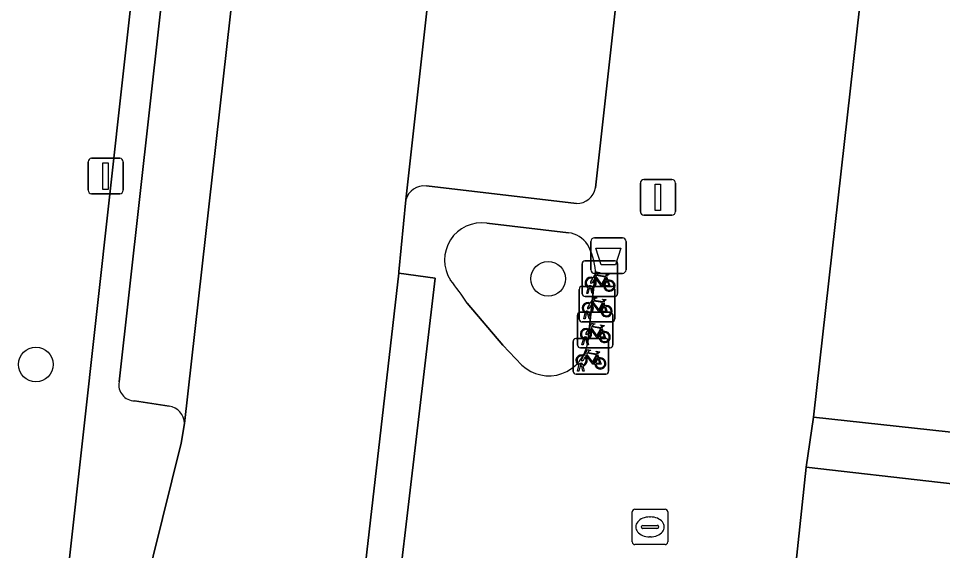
# Model space of a CAD drawing. Extents: x 162026 to 163502, y 387295 to 388169.
# Drawn here: x 162257.3 to 162283.34, y 387580.71 to 387595.71 of the extents above; entities that cross this region are included whole.
import ezdxf

# ---------------------------------------------------------------- set-up
doc = ezdxf.new("R2010")
doc.units = 0
for name, color, linetype in [('IMGEO_Afvalbak', 7, 'Continuous'), ('IMGEO_Berm_groen', 7, 'Continuous'), ('IMGEO_Boom', 7, 'Continuous'), ('IMGEO_Fietsenrek', 7, 'Continuous'), ('IMGEO_Groenvoorziening', 7, 'Continuous'), ('IMGEO_Lichtmast', 7, 'Continuous'), ('IMGEO_Pand', 7, 'Continuous'), ('IMGEO_Parkeervlak_open', 7, 'Continuous'), ('IMGEO_Rijbaan_lokaal_gesloten', 7, 'Continuous'), ('IMGEO_Rijbaan_lokaal_open', 7, 'Continuous'), ('IMGEO_Rioolput', 7, 'Continuous'), ('IMGEO_Voetpad_gesloten', 7, 'Continuous'), ('IMGEO_Voetpad_open', 7, 'Continuous')]:
    doc.layers.add(name, color=color, linetype=linetype)

msp = doc.modelspace()

# ---------------------------------------------------------------- linework, layer by layer
at = {"layer": 'IMGEO_Afvalbak'}
for p, q in [((162273.531, 387589.525), (162274.321, 387589.525)), ((162274.321, 387589.525), (162273.531, 387589.525)), ((162273.431, 387588.625), (162273.431, 387589.425)), ((162273.431, 387589.425), (162273.431, 387588.625)), ((162274.421, 387589.425), (162274.421, 387588.625)), ((162274.421, 387588.625), (162274.421, 387589.425)), ((162274.321, 387588.525), (162273.531, 387588.525)), ((162273.531, 387588.525), (162274.321, 387588.525))]:
    msp.add_line(p, q, dxfattribs=at)
msp.add_lwpolyline([(162273.574, 387589.239), (162274.278, 387589.239), (162274.129, 387588.769), (162273.723, 387588.769), (162273.574, 387589.239)], dxfattribs=at)
for centre, start, end in [((162273.531, 387589.425), 90, 180), ((162273.531, 387589.425), 90, 180), ((162274.321, 387589.425), 0, 90), ((162274.321, 387589.425), 360, 90), ((162273.531, 387588.625), 180, 270), ((162273.531, 387588.625), 180, 270), ((162274.321, 387588.625), 270, 0), ((162274.321, 387588.625), 270, 0)]:
    msp.add_arc(centre, 0.1, start, end, dxfattribs=at)
at = {"layer": 'IMGEO_Berm_groen'}
msp.add_lwpolyline([(162257.966, 387573.542), (162261.02, 387601.114)], dxfattribs=at)
at = {"layer": 'IMGEO_Boom'}
for centre in [(162272.225, 387588.373), (162257.786, 387585.957)]:
    msp.add_circle(centre, 0.489, dxfattribs=at)
at = {"layer": 'IMGEO_Fietsenrek'}
for p, q in [((162273.185, 387587.951), (162273.185, 387588.792)), ((162273.185, 387588.792), (162273.185, 387587.951)), ((162273.26, 387588.876), (162274.101, 387588.876)), ((162274.101, 387588.876), (162273.26, 387588.876)), ((162274.185, 387588.801), (162274.185, 387587.96)), ((162274.185, 387587.96), (162274.185, 387588.801)), ((162273.872, 387588.425), (162273.908, 387588.33)), ((162273.104, 387587.233), (162273.104, 387588.074)), ((162273.104, 387588.074), (162273.104, 387587.233)), ((162273.179, 387588.158), (162274.02, 387588.158)), ((162274.02, 387588.158), (162273.179, 387588.158)), ((162273.312, 387587.96), (162273.351, 387588.12)), ((162273.346, 387587.96), (162273.312, 387587.96)), ((162273.381, 387588.108), (162273.346, 387587.96)), ((162273.423, 387588.132), (162273.422, 387588.136)), ((162273.464, 387587.96), (162273.43, 387588.102)), ((162273.454, 387588.143), (162273.455, 387588.136)), ((162273.462, 387588.106), (162273.497, 387587.96)), ((162273.497, 387587.96), (162273.464, 387587.96)), ((162274.104, 387588.083), (162274.104, 387587.242)), ((162274.104, 387587.242), (162274.104, 387588.083)), ((162274.11, 387587.876), (162273.269, 387587.876)), ((162273.269, 387587.876), (162274.11, 387587.876)), ((162273.791, 387587.707), (162273.827, 387587.612)), ((162273.127, 387587.429), (162273.968, 387587.429)), ((162273.968, 387587.429), (162273.127, 387587.429)), ((162273.342, 387587.414), (162273.341, 387587.418)), ((162273.373, 387587.425), (162273.374, 387587.418)), ((162273.052, 387586.504), (162273.052, 387587.345)), ((162273.052, 387587.345), (162273.052, 387586.504)), ((162274.029, 387587.158), (162273.188, 387587.158)), ((162273.188, 387587.158), (162274.029, 387587.158)), ((162273.231, 387587.242), (162273.27, 387587.402)), ((162273.265, 387587.242), (162273.231, 387587.242)), ((162273.3, 387587.39), (162273.265, 387587.242)), ((162273.383, 387587.242), (162273.349, 387587.384)), ((162273.381, 387587.388), (162273.416, 387587.242)), ((162273.416, 387587.242), (162273.383, 387587.242)), ((162274.052, 387587.354), (162274.052, 387586.513)), ((162274.052, 387586.513), (162274.052, 387587.354)), ((162273.739, 387586.978), (162273.775, 387586.883)), ((162273.004, 387586.686), (162273.845, 387586.686)), ((162273.845, 387586.686), (162273.004, 387586.686)), ((162273.179, 387586.513), (162273.218, 387586.673)), ((162273.248, 387586.661), (162273.213, 387586.513)), ((162273.29, 387586.685), (162273.289, 387586.689)), ((162273.331, 387586.513), (162273.297, 387586.655)), ((162273.321, 387586.696), (162273.322, 387586.689)), ((162273.329, 387586.659), (162273.364, 387586.513)), ((162272.929, 387585.761), (162272.929, 387586.602)), ((162272.929, 387586.602), (162272.929, 387585.761)), ((162273.977, 387586.429), (162273.136, 387586.429)), ((162273.136, 387586.429), (162273.977, 387586.429)), ((162273.213, 387586.513), (162273.179, 387586.513)), ((162273.364, 387586.513), (162273.331, 387586.513)), ((162273.929, 387586.611), (162273.929, 387585.77)), ((162273.929, 387585.77), (162273.929, 387586.611)), ((162273.616, 387586.235), (162273.652, 387586.14)), ((162273.056, 387585.77), (162273.095, 387585.93)), ((162273.125, 387585.918), (162273.09, 387585.77)), ((162273.167, 387585.942), (162273.166, 387585.946)), ((162273.208, 387585.77), (162273.174, 387585.912)), ((162273.198, 387585.953), (162273.199, 387585.946)), ((162273.206, 387585.916), (162273.241, 387585.77)), ((162273.854, 387585.686), (162273.013, 387585.686)), ((162273.013, 387585.686), (162273.854, 387585.686)), ((162273.09, 387585.77), (162273.056, 387585.77)), ((162273.241, 387585.77), (162273.208, 387585.77))]:
    msp.add_line(p, q, dxfattribs=at)
for points in [[(162273.498, 387588.402), (162273.593, 387588.566), (162273.679, 387588.552), (162273.681, 387588.543), (162273.625, 387588.532), (162273.598, 387588.487), (162273.854, 387588.446)], [(162273.841, 387588.421), (162273.584, 387588.462), (162273.567, 387588.433), (162273.734, 387588.213), (162273.841, 387588.421)], [(162273.854, 387588.446), (162273.879, 387588.495), (162273.873, 387588.499), (162273.85, 387588.503), (162273.838, 387588.51), (162273.837, 387588.513), (162273.839, 387588.518), (162273.934, 387588.503), (162273.936, 387588.493), (162273.926, 387588.48), (162273.914, 387588.474), (162273.9, 387588.48), (162273.872, 387588.425)], [(162273.519, 387588.35), (162273.467, 387588.26), (162273.427, 387588.235), (162273.428, 387588.282), (162273.483, 387588.376)], [(162273.794, 387588.158), (162273.744, 387588.158), (162273.553, 387588.409), (162273.534, 387588.377)], [(162273.889, 387588.323), (162273.859, 387588.4), (162273.75, 387588.182), (162273.793, 387588.182)], [(162273.823, 387588.182), (162273.943, 387588.181), (162273.899, 387588.295)], [(162273.919, 387588.302), (162273.974, 387588.157), (162273.824, 387588.157)], [(162273.417, 387587.684), (162273.512, 387587.848), (162273.598, 387587.834), (162273.6, 387587.825), (162273.544, 387587.814), (162273.517, 387587.769), (162273.773, 387587.728)], [(162273.713, 387587.44), (162273.663, 387587.44), (162273.472, 387587.691), (162273.453, 387587.659)], [(162273.76, 387587.703), (162273.503, 387587.744), (162273.486, 387587.715), (162273.653, 387587.495), (162273.76, 387587.703)], [(162273.808, 387587.605), (162273.778, 387587.682), (162273.669, 387587.464), (162273.712, 387587.464)], [(162273.773, 387587.728), (162273.798, 387587.777), (162273.792, 387587.781), (162273.769, 387587.785), (162273.757, 387587.792), (162273.756, 387587.795), (162273.758, 387587.8), (162273.853, 387587.785), (162273.855, 387587.775), (162273.845, 387587.762), (162273.833, 387587.756), (162273.819, 387587.762), (162273.791, 387587.707)], [(162273.438, 387587.632), (162273.386, 387587.542), (162273.346, 387587.517), (162273.347, 387587.564), (162273.402, 387587.658)], [(162273.742, 387587.464), (162273.862, 387587.463), (162273.818, 387587.577)], [(162273.838, 387587.584), (162273.893, 387587.439), (162273.743, 387587.439)], [(162273.386, 387586.903), (162273.334, 387586.813), (162273.294, 387586.788), (162273.295, 387586.835), (162273.35, 387586.929)], [(162273.365, 387586.955), (162273.46, 387587.119), (162273.546, 387587.105), (162273.548, 387587.096), (162273.492, 387587.085), (162273.465, 387587.04), (162273.721, 387586.999)], [(162273.661, 387586.711), (162273.611, 387586.711), (162273.42, 387586.962), (162273.401, 387586.93)], [(162273.708, 387586.974), (162273.451, 387587.015), (162273.434, 387586.986), (162273.601, 387586.766), (162273.708, 387586.974)], [(162273.756, 387586.876), (162273.726, 387586.953), (162273.617, 387586.735), (162273.66, 387586.735)], [(162273.721, 387586.999), (162273.746, 387587.048), (162273.74, 387587.052), (162273.717, 387587.056), (162273.705, 387587.063), (162273.704, 387587.066), (162273.706, 387587.071), (162273.801, 387587.056), (162273.803, 387587.046), (162273.793, 387587.033), (162273.781, 387587.027), (162273.767, 387587.033), (162273.739, 387586.978)], [(162273.69, 387586.735), (162273.81, 387586.734), (162273.766, 387586.848)], [(162273.786, 387586.855), (162273.841, 387586.71), (162273.691, 387586.71)], [(162273.242, 387586.212), (162273.337, 387586.376), (162273.423, 387586.362), (162273.425, 387586.353), (162273.369, 387586.342), (162273.342, 387586.297), (162273.598, 387586.256)], [(162273.263, 387586.16), (162273.211, 387586.07), (162273.171, 387586.045), (162273.172, 387586.092), (162273.227, 387586.186)], [(162273.538, 387585.968), (162273.488, 387585.968), (162273.297, 387586.219), (162273.278, 387586.187)], [(162273.585, 387586.231), (162273.328, 387586.272), (162273.311, 387586.243), (162273.478, 387586.023), (162273.585, 387586.231)], [(162273.633, 387586.133), (162273.603, 387586.21), (162273.494, 387585.992), (162273.537, 387585.992)], [(162273.567, 387585.992), (162273.687, 387585.991), (162273.643, 387586.105)], [(162273.663, 387586.112), (162273.718, 387585.967), (162273.568, 387585.967)], [(162273.598, 387586.256), (162273.623, 387586.305), (162273.617, 387586.309), (162273.594, 387586.313), (162273.582, 387586.32), (162273.581, 387586.323), (162273.583, 387586.328), (162273.678, 387586.313), (162273.68, 387586.303), (162273.67, 387586.29), (162273.658, 387586.284), (162273.644, 387586.29), (162273.616, 387586.235)]]:
    msp.add_lwpolyline(points, dxfattribs=at)
for centre, radius, start, end in [((162273.263, 387588.798), 0.0779, 92.4484, 184.2845), ((162273.263, 387588.798), 0.0779, 92.4484, 184.2845), ((162274.107, 387588.798), 0.0779, 2.4484, 94.2845), ((162274.107, 387588.798), 0.0779, 2.4484, 94.2845), ((162273.425, 387588.261), 0.159, 62.6766, 242.1369), ((162273.425, 387588.261), 0.129, 63.3192, 238.903), ((162273.425, 387588.261), 0.129, 283.6043, 43.4302), ((162273.425, 387588.261), 0.159, 283.5766, 46.6042), ((162273.952, 387588.177), 0.159, 113.3408, 178.3217), ((162273.952, 387588.177), 0.159, 187.0065, 105.7708), ((162273.952, 387588.177), 0.129, 113.923, 177.9556), ((162273.952, 387588.177), 0.129, 188.6715, 104.5883), ((162273.182, 387588.08), 0.0779, 92.4484, 184.2845), ((162273.182, 387588.08), 0.0779, 92.4484, 184.2845), ((162273.263, 387587.954), 0.0779, 182.4484, 274.2845), ((162273.263, 387587.954), 0.0779, 182.4484, 274.2845), ((162273.405, 387588.132), 0.0499, 12.8025, 158.6934), ((162273.425, 387588.261), 0.159, 253.9967, 271.7867), ((162273.405, 387588.132), 0.0174, 12.8025, 163.4502), ((162273.425, 387588.261), 0.129, 253.415, 269.0204), ((162274.026, 387588.08), 0.0779, 2.4484, 94.2845), ((162274.026, 387588.08), 0.0779, 2.4484, 94.2845), ((162274.107, 387587.954), 0.0779, 272.4484, 4.2845), ((162274.107, 387587.954), 0.0779, 272.4484, 4.2845), ((162273.344, 387587.543), 0.159, 62.6766, 242.1369), ((162273.344, 387587.543), 0.129, 63.3192, 238.903), ((162273.13, 387587.351), 0.0779, 92.4484, 184.2845), ((162273.13, 387587.351), 0.0779, 92.4484, 184.2845), ((162273.324, 387587.414), 0.0499, 12.8025, 158.6934), ((162273.324, 387587.414), 0.0174, 12.8025, 163.4502), ((162273.344, 387587.543), 0.129, 253.415, 269.0204), ((162273.344, 387587.543), 0.129, 283.6043, 43.4302), ((162273.344, 387587.543), 0.159, 283.5766, 46.6042), ((162273.871, 387587.459), 0.159, 113.3408, 178.3217), ((162273.871, 387587.459), 0.159, 187.0065, 105.7708), ((162273.871, 387587.459), 0.129, 113.923, 177.9556), ((162273.871, 387587.459), 0.129, 188.6715, 104.5883), ((162273.974, 387587.351), 0.0779, 2.4484, 94.2845), ((162273.974, 387587.351), 0.0779, 2.4484, 94.2845), ((162273.182, 387587.236), 0.0779, 182.4484, 274.2845), ((162273.182, 387587.236), 0.0779, 182.4484, 274.2845), ((162273.344, 387587.543), 0.159, 253.9967, 271.7867), ((162274.026, 387587.236), 0.0779, 272.4484, 4.2845), ((162274.026, 387587.236), 0.0779, 272.4484, 4.2845), ((162273.292, 387586.814), 0.159, 62.6766, 242.1369), ((162273.292, 387586.814), 0.129, 63.3192, 238.903), ((162273.292, 387586.814), 0.129, 283.6043, 43.4302), ((162273.292, 387586.814), 0.159, 283.5766, 46.6042), ((162273.819, 387586.73), 0.159, 187.0065, 105.7708), ((162273.007, 387586.608), 0.0779, 92.4484, 184.2845), ((162273.007, 387586.608), 0.0779, 92.4484, 184.2845), ((162273.272, 387586.685), 0.0499, 12.8025, 158.6934), ((162273.292, 387586.814), 0.159, 253.9967, 271.7867), ((162273.272, 387586.685), 0.0174, 12.8025, 163.4502), ((162273.292, 387586.814), 0.129, 253.415, 269.0204), ((162273.819, 387586.73), 0.159, 113.3408, 178.3217), ((162273.819, 387586.73), 0.129, 113.923, 177.9556), ((162273.819, 387586.73), 0.129, 188.6715, 104.5883), ((162273.851, 387586.608), 0.0779, 2.4484, 94.2845), ((162273.851, 387586.608), 0.0779, 2.4484, 94.2845), ((162273.13, 387586.507), 0.0779, 182.4484, 274.2845), ((162273.13, 387586.507), 0.0779, 182.4484, 274.2845), ((162273.974, 387586.507), 0.0779, 272.4484, 4.2845), ((162273.974, 387586.507), 0.0779, 272.4484, 4.2845), ((162273.169, 387586.071), 0.159, 62.6766, 242.1369), ((162273.169, 387586.071), 0.129, 63.3192, 238.903), ((162273.169, 387586.071), 0.129, 283.6043, 43.4302), ((162273.169, 387586.071), 0.159, 283.5766, 46.6042), ((162273.696, 387585.987), 0.159, 113.3408, 178.3217), ((162273.696, 387585.987), 0.159, 187.0065, 105.7708), ((162273.696, 387585.987), 0.129, 113.923, 177.9556), ((162273.696, 387585.987), 0.129, 188.6715, 104.5883), ((162273.149, 387585.942), 0.0499, 12.8025, 158.6934), ((162273.169, 387586.071), 0.159, 253.9967, 271.7867), ((162273.149, 387585.942), 0.0174, 12.8025, 163.4502), ((162273.169, 387586.071), 0.129, 253.415, 269.0204), ((162273.007, 387585.764), 0.0779, 182.4484, 274.2845), ((162273.007, 387585.764), 0.0779, 182.4484, 274.2845), ((162273.851, 387585.764), 0.0779, 272.4484, 4.2845), ((162273.851, 387585.764), 0.0779, 272.4484, 4.2845)]:
    msp.add_arc(centre, radius, start, end, dxfattribs=at)
at = {"layer": 'IMGEO_Groenvoorziening'}
for points in [[(162272.8, 387589.671), (162270.5, 387589.939)], [(162273.347, 387586.594), (162273.56, 387588.592)], [(162269.939, 387587.688), (162270.948, 387586.502), (162271.484, 387585.935)]]:
    msp.add_lwpolyline(points, dxfattribs=at)
for centre, radius, start, end in [((162270.352, 387588.905), 1.045, 81.8331, 213.1414), ((162272.691, 387588.893), 0.786, 34.6831, 82.0186), ((162271.7, 387588.445), 1.865, 4.5243, 28.6773), ((162260.079, 387581.125), 11.845, 33.65, 37.4925), ((162272.243, 387586.752), 1.115, 227.1071, 351.8534)]:
    msp.add_arc(centre, radius, start, end, dxfattribs=at)
at = {"layer": 'IMGEO_Lichtmast'}
for p, q in [((162259.259, 387590.868), (162259.259, 387591.668)), ((162259.259, 387591.668), (162259.259, 387590.868)), ((162259.359, 387591.768), (162260.149, 387591.768)), ((162260.149, 387591.768), (162259.359, 387591.768)), ((162260.249, 387591.668), (162260.249, 387590.868)), ((162260.249, 387590.868), (162260.249, 387591.668)), ((162274.825, 387590.269), (162274.825, 387591.069)), ((162274.825, 387591.069), (162274.825, 387590.269)), ((162274.925, 387591.169), (162275.715, 387591.169)), ((162275.715, 387591.169), (162274.925, 387591.169)), ((162275.815, 387591.069), (162275.815, 387590.269)), ((162275.815, 387590.269), (162275.815, 387591.069)), ((162260.149, 387590.768), (162259.359, 387590.768)), ((162259.359, 387590.768), (162260.149, 387590.768)), ((162275.715, 387590.169), (162274.925, 387590.169)), ((162274.925, 387590.169), (162275.715, 387590.169))]:
    msp.add_line(p, q, dxfattribs=at)
for points in [[(162259.679, 387591.643), (162259.829, 387591.643), (162259.829, 387590.893), (162259.679, 387590.893), (162259.679, 387591.643)], [(162275.245, 387591.044), (162275.395, 387591.044), (162275.395, 387590.294), (162275.245, 387590.294), (162275.245, 387591.044)]]:
    msp.add_lwpolyline(points, dxfattribs=at)
for centre, start, end in [((162259.359, 387591.668), 90, 180), ((162259.359, 387591.668), 90, 180), ((162260.149, 387591.668), 0, 90), ((162260.149, 387591.668), 360, 90), ((162274.925, 387591.069), 90, 180), ((162274.925, 387591.069), 90, 180), ((162275.715, 387591.069), 0, 90), ((162275.715, 387591.069), 360, 90), ((162259.359, 387590.868), 180, 270), ((162259.359, 387590.868), 180, 270), ((162260.149, 387590.868), 270, 0), ((162260.149, 387590.868), 270, 0), ((162274.925, 387590.269), 180, 270), ((162274.925, 387590.269), 180, 270), ((162275.715, 387590.269), 270, 0), ((162275.715, 387590.269), 270, 0)]:
    msp.add_arc(centre, 0.1, start, end, dxfattribs=at)
at = {"layer": 'IMGEO_Pand'}
msp.add_lwpolyline([(162284.468, 387626.843), (162279.706, 387584.469), (162299.117, 387582.352)], dxfattribs=at)
at = {"layer": 'IMGEO_Parkeervlak_open'}
for points in [[(162261.972, 387584.295), (162265.536, 387616.015), (162268.572, 387642.831)], [(162266.484, 387642.184), (162263.568, 387616.23), (162260.132, 387585.464)], [(162269.691, 387603.88), (162268.219, 387590.6)], [(162273.562, 387590.938), (162274.843, 387602.438)], [(162268.795, 387590.988), (162273.024, 387590.492)], [(162260.568, 387584.928), (162261.543, 387584.784)]]:
    msp.add_lwpolyline(points, dxfattribs=at)
for centre, radius, start, end in [((162268.729, 387590.464), 0.528, 82.8781, 165.0512), ((162273.02, 387591.044), 0.552, 270.3746, 348.9426), ((162260.579, 387585.383), 0.455, 169.6956, 268.5565), ((162261.471, 387584.288), 0.501, 0.7903, 81.7307)]:
    msp.add_arc(centre, radius, start, end, dxfattribs=at)
at = {"layer": 'IMGEO_Rijbaan_lokaal_gesloten'}
for points in [[(162269.691, 387603.88), (162269.735, 387604.276), (162270.44, 387610.557), (162270.483, 387610.938), (162271.83, 387622.883), (162271.935, 387623.796), (162272.612, 387629.708), (162272.661, 387630.134), (162273.862, 387640.857), (162273.911, 387641.266), (162274.23, 387643.955), (162268.773, 387644.721), (162268.572, 387642.831), (162265.536, 387616.015), (162261.972, 387584.295), (162261.88, 387583.741), (162259.779, 387575.24)], [(162265.657, 387567.585), (162266.306, 387573.59), (162266.38, 387574.271), (162268.018, 387588.53), (162268.022, 387588.565), (162268.219, 387590.6), (162269.691, 387603.88)]]:
    msp.add_lwpolyline(points, dxfattribs=at)
at = {"layer": 'IMGEO_Rijbaan_lokaal_open'}
for points in [[(162279.501, 387583.06), (162278.897, 387577.398)], [(162298.426, 387580.903), (162279.501, 387583.06)]]:
    msp.add_lwpolyline(points, dxfattribs=at)
at = {"layer": 'IMGEO_Rioolput'}
for p, q in [((162274.597, 387580.952), (162274.597, 387581.804)), ((162274.672, 387581.878), (162275.524, 387581.878)), ((162275.598, 387581.804), (162275.598, 387580.952)), ((162274.899, 387581.421), (162275.297, 387581.421)), ((162275.085, 387581.658), (162275.11, 387581.658)), ((162274.856, 387581.372), (162274.856, 387581.384)), ((162275.294, 387581.335), (162274.896, 387581.335)), ((162275.34, 387581.384), (162275.34, 387581.372)), ((162275.108, 387581.098), (162275.083, 387581.098)), ((162275.524, 387580.878), (162274.672, 387580.878))]:
    msp.add_line(p, q, dxfattribs=at)
for points in [[(162274.597, 387580.952), (162274.597, 387581.804)], [(162274.672, 387581.878), (162275.524, 387581.878)], [(162275.598, 387581.804), (162275.598, 387580.952)], [(162275.524, 387580.878), (162274.672, 387580.878)]]:
    msp.add_lwpolyline(points, dxfattribs=at)
for centre, radius, start, end in [((162274.674, 387581.802), 0.0765, 91.552, 178.448), ((162274.674, 387581.802), 0.0765, 91.552, 178.448), ((162275.522, 387581.802), 0.0765, 1.552, 88.448), ((162275.522, 387581.802), 0.0765, 1.552, 88.448), ((162274.896, 387581.381), 0.0403, 85.8775, 175.7526), ((162275.301, 387581.383), 0.0386, 1.7309, 96.639), ((162274.893, 387581.371), 0.0366, 178.938, 274.7102), ((162275.297, 387581.378), 0.043, 264.8664, 352.4533), ((162274.674, 387580.954), 0.0765, 181.552, 268.448), ((162274.674, 387580.954), 0.0765, 181.552, 268.448), ((162275.522, 387580.954), 0.0765, 271.552, 358.448), ((162275.522, 387580.954), 0.0765, 271.552, 358.448)]:
    msp.add_arc(centre, radius, start, end, dxfattribs=at)
for centre, major_axis, ratio, start_param, end_param in [((162275.084, 387581.378), (-0.387, 0.002), 0.722429, 4.712389, 7.853982), ((162275.109, 387581.378), (-0.39, 0.002), 0.717154, 1.570796, 4.712389)]:
    msp.add_ellipse(centre, major_axis=major_axis, ratio=ratio, start_param=start_param, end_param=end_param, dxfattribs=at)
at = {"layer": 'IMGEO_Voetpad_gesloten'}
msp.add_lwpolyline([(162269.044, 387588.391), (162268.018, 387588.53), (162266.38, 387574.271), (162266.306, 387573.59), (162267.289, 387573.481)], close=True, dxfattribs=at)
at = {"layer": 'IMGEO_Voetpad_open'}
for points in [[(162260.132, 387585.464), (162263.568, 387616.23), (162266.484, 387642.184)], [(162276.084, 387551.129), (162276.745, 387558.061), (162278.491, 387573.437), (162278.751, 387575.978), (162278.897, 387577.398), (162279.501, 387583.06), (162279.706, 387584.469), (162284.468, 387626.843), (162285.173, 387631.635)], [(162300.666, 387582.72), (162303.306, 387606.475), (162301.839, 387606.644), (162299.117, 387582.352), (162279.706, 387584.469)], [(162274.843, 387602.438), (162273.562, 387590.938)], [(162261.02, 387601.114), (162257.966, 387573.542)], [(162273.024, 387590.492), (162268.795, 387590.988)], [(162268.219, 387590.6), (162268.022, 387588.565), (162268.018, 387588.53), (162269.044, 387588.391), (162267.289, 387573.481), (162266.306, 387573.59), (162265.657, 387567.585)], [(162270.5, 387589.939), (162272.8, 387589.671)], [(162273.56, 387588.592), (162273.347, 387586.594)], [(162271.484, 387585.935), (162270.948, 387586.502), (162269.939, 387587.688)], [(162261.543, 387584.784), (162260.568, 387584.928)], [(162259.779, 387575.24), (162261.88, 387583.741), (162261.972, 387584.295)], [(162279.706, 387584.469), (162279.501, 387583.06), (162298.426, 387580.903), (162299.127, 387580.938), (162299.885, 387581.29)]]:
    msp.add_lwpolyline(points, dxfattribs=at)
for centre, radius, start, end in [((162268.729, 387590.464), 0.528, 82.8781, 165.0512), ((162273.02, 387591.044), 0.552, 270.3746, 348.9426), ((162270.352, 387588.905), 1.045, 81.8331, 213.1414), ((162272.691, 387588.893), 0.786, 34.6831, 82.0186), ((162271.7, 387588.445), 1.865, 4.5243, 28.6773), ((162260.079, 387581.125), 11.845, 33.65, 37.4925), ((162272.243, 387586.752), 1.115, 227.1071, 351.8534), ((162260.579, 387585.383), 0.455, 169.6956, 268.5565), ((162261.471, 387584.288), 0.501, 0.7903, 81.7307)]:
    msp.add_arc(centre, radius, start, end, dxfattribs=at)

doc.saveas('drawing.dxf')
